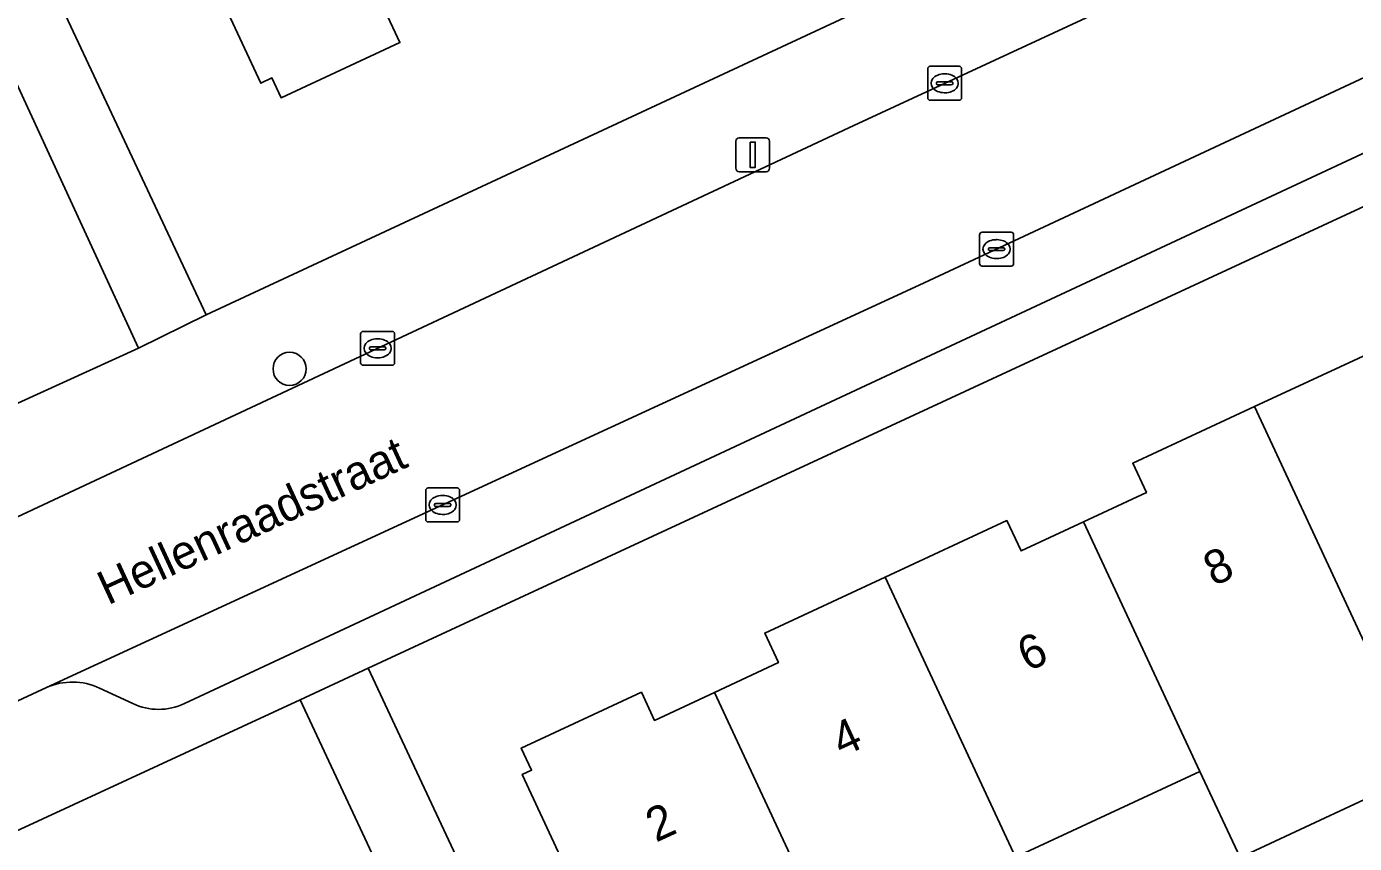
# Model space of a CAD drawing. Extents: x 160030 to 160839, y 385325 to 386450.
# Drawn here: x 160549.3 to 160588.47, y 385972.97 to 385997.07 of the extents above; entities that cross this region are included whole.
import ezdxf

# ---------------------------------------------------------------- set-up
doc = ezdxf.new("R2010")
doc.units = 0
for name, color, linetype in [('IMGEO_Boom', 7, 'Continuous'), ('IMGEO_Erf', 7, 'Continuous'), ('IMGEO_Kolk', 7, 'Continuous'), ('IMGEO_Lichtmast', 7, 'Continuous'), ('IMGEO_Openbare_ruimte_label', 7, 'Continuous'), ('IMGEO_Pand', 7, 'Continuous'), ('IMGEO_Pand_nummerreeks', 7, 'Continuous'), ('IMGEO_Parkeervlak_open', 7, 'Continuous'), ('IMGEO_Rijbaan_lokaal_open', 7, 'Continuous'), ('IMGEO_Voetpad_open', 7, 'Continuous')]:
    doc.layers.add(name, color=color, linetype=linetype)

msp = doc.modelspace()

# ---------------------------------------------------------------- linework, layer by layer
at = {"layer": 'IMGEO_Boom'}
msp.add_circle((160557.057, 385986.973), 0.489, dxfattribs=at)
at = {"layer": 'IMGEO_Erf'}
for points in [[(160549.393, 385999.658), (160554.595, 385988.568), (160579.142, 386000)], [(160559.887, 385997.508), (160560.31, 385996.598), (160556.804, 385994.971), (160556.534, 385995.554), (160556.204, 385995.401), (160554.068, 386000)], [(160606.491, 386000), (160559.377, 385978.143), (160564.189, 385967.847), (160564.681, 385968.062), (160566.713, 385969.008), (160563.922, 385975.009), (160564.193, 385975.135), (160563.891, 385975.786), (160567.433, 385977.433), (160567.818, 385976.606), (160569.587, 385977.429), (160571.478, 385978.308), (160571.073, 385979.178), (160574.622, 385980.829), (160578.215, 385982.5), (160578.631, 385981.605), (160580.479, 385982.464), (160582.33, 385983.325), (160581.927, 385984.191), (160585.516, 385985.86), (160589.107, 385987.53)], [(160542.473, 385982.975), (160552.598, 385987.585), (160547.726, 385998.161)], [(160573.16, 385943.208), (160572.921, 385943.098), (160571.064, 385942.246), (160573.147, 385937.703), (160565.264, 385934.088), (160563.601, 385937.714), (160564.751, 385938.242), (160562.949, 385942.171), (160561.722, 385941.608), (160558.431, 385948.782), (160559.572, 385949.305), (160557.791, 385953.188), (160556.599, 385952.641), (160553.275, 385959.891), (160554.378, 385960.396), (160552.568, 385964.342), (160551.411, 385963.811), (160549.712, 385967.518), (160557.611, 385971.14), (160559.721, 385966.539), (160561.65, 385967.424), (160561.896, 385967.537), (160557.37, 385977.209), (160547.28, 385972.546)], [(160590.531, 385975.092), (160585.091, 385972.559), (160583.909, 385975.098), (160578.469, 385972.568), (160573.029, 385970.038), (160567.481, 385967.458), (160571.767, 385958.243), (160575.334, 385959.884), (160573.81, 385963.083), (160575.791, 385964.01), (160578.143, 385965.11), (160579.626, 385961.848), (160580.79, 385962.418), (160579.436, 385965.396), (160581.709, 385966.459), (160582.109, 385965.605), (160583.104, 385963.476), (160586.185, 385965.007), (160584.661, 385968.206), (160586.704, 385969.161), (160588.823, 385970.153)]]:
    msp.add_lwpolyline(points, dxfattribs=at)
at = {"layer": 'IMGEO_Kolk'}
for p, q in [((160575.879, 385994.972), (160575.879, 385995.824)), ((160575.954, 385995.898), (160576.806, 385995.898)), ((160576.367, 385995.678), (160576.392, 385995.678)), ((160576.88, 385995.824), (160576.88, 385994.972)), ((160576.138, 385995.392), (160576.138, 385995.404)), ((160576.576, 385995.355), (160576.178, 385995.355)), ((160576.181, 385995.441), (160576.579, 385995.441)), ((160576.622, 385995.404), (160576.622, 385995.392)), ((160576.806, 385994.898), (160575.954, 385994.898)), ((160576.39, 385995.118), (160576.365, 385995.118)), ((160577.485, 385991.005), (160578.337, 385991.005)), ((160577.41, 385990.079), (160577.41, 385990.931)), ((160577.898, 385990.785), (160577.923, 385990.785)), ((160578.411, 385990.931), (160578.411, 385990.079)), ((160577.669, 385990.499), (160577.669, 385990.511)), ((160578.107, 385990.462), (160577.709, 385990.462)), ((160577.712, 385990.548), (160578.11, 385990.548)), ((160577.921, 385990.225), (160577.896, 385990.225)), ((160578.153, 385990.511), (160578.153, 385990.499)), ((160578.337, 385990.005), (160577.485, 385990.005)), ((160559.152, 385987.154), (160559.152, 385988.006)), ((160559.227, 385988.08), (160560.079, 385988.08)), ((160559.64, 385987.86), (160559.665, 385987.86)), ((160560.153, 385988.006), (160560.153, 385987.154)), ((160559.411, 385987.574), (160559.411, 385987.586)), ((160559.849, 385987.537), (160559.451, 385987.537)), ((160559.454, 385987.623), (160559.852, 385987.623)), ((160559.895, 385987.586), (160559.895, 385987.574)), ((160560.079, 385987.08), (160559.227, 385987.08)), ((160559.663, 385987.3), (160559.638, 385987.3)), ((160561.071, 385982.534), (160561.071, 385983.386)), ((160561.146, 385983.46), (160561.998, 385983.46)), ((160561.559, 385983.24), (160561.584, 385983.24)), ((160562.072, 385983.386), (160562.072, 385982.534)), ((160561.33, 385982.954), (160561.33, 385982.966)), ((160561.768, 385982.917), (160561.37, 385982.917)), ((160561.373, 385983.003), (160561.771, 385983.003)), ((160561.814, 385982.966), (160561.814, 385982.954)), ((160561.998, 385982.46), (160561.146, 385982.46)), ((160561.582, 385982.68), (160561.557, 385982.68))]:
    msp.add_line(p, q, dxfattribs=at)
for points in [[(160575.879, 385994.972), (160575.879, 385995.824)], [(160575.954, 385995.898), (160576.806, 385995.898)], [(160576.88, 385995.824), (160576.88, 385994.972)], [(160576.806, 385994.898), (160575.954, 385994.898)], [(160577.485, 385991.005), (160578.337, 385991.005)], [(160577.41, 385990.079), (160577.41, 385990.931)], [(160578.411, 385990.931), (160578.411, 385990.079)], [(160578.337, 385990.005), (160577.485, 385990.005)], [(160559.152, 385987.154), (160559.152, 385988.006)], [(160559.227, 385988.08), (160560.079, 385988.08)], [(160560.153, 385988.006), (160560.153, 385987.154)], [(160560.079, 385987.08), (160559.227, 385987.08)], [(160561.071, 385982.534), (160561.071, 385983.386)], [(160561.146, 385983.46), (160561.998, 385983.46)], [(160562.072, 385983.386), (160562.072, 385982.534)], [(160561.998, 385982.46), (160561.146, 385982.46)]]:
    msp.add_lwpolyline(points, dxfattribs=at)
for centre, radius, start, end in [((160575.956, 385995.822), 0.0765, 91.552, 178.448), ((160575.956, 385995.822), 0.0765, 91.552, 178.448), ((160576.804, 385995.822), 0.0765, 1.552, 88.448), ((160576.804, 385995.822), 0.0765, 1.552, 88.448), ((160576.178, 385995.401), 0.0403, 85.8775, 175.7526), ((160576.175, 385995.391), 0.0366, 178.938, 274.7102), ((160576.579, 385995.398), 0.043, 264.8664, 352.4533), ((160576.583, 385995.403), 0.0386, 1.7309, 96.639), ((160575.956, 385994.974), 0.0765, 181.552, 268.448), ((160575.956, 385994.974), 0.0765, 181.552, 268.448), ((160576.804, 385994.974), 0.0765, 271.552, 358.448), ((160576.804, 385994.974), 0.0765, 271.552, 358.448), ((160577.487, 385990.929), 0.0765, 91.552, 178.448), ((160577.487, 385990.929), 0.0765, 91.552, 178.448), ((160578.335, 385990.929), 0.0765, 1.552, 88.448), ((160578.335, 385990.929), 0.0765, 1.552, 88.448), ((160577.709, 385990.508), 0.0403, 85.8775, 175.7526), ((160577.706, 385990.498), 0.0366, 178.938, 274.7102), ((160578.11, 385990.505), 0.043, 264.8664, 352.4533), ((160578.114, 385990.51), 0.0386, 1.7309, 96.639), ((160577.487, 385990.081), 0.0765, 181.552, 268.448), ((160577.487, 385990.081), 0.0765, 181.552, 268.448), ((160578.335, 385990.081), 0.0765, 271.552, 358.448), ((160578.335, 385990.081), 0.0765, 271.552, 358.448), ((160559.229, 385988.004), 0.0765, 91.552, 178.448), ((160559.229, 385988.004), 0.0765, 91.552, 178.448), ((160560.077, 385988.004), 0.0765, 1.552, 88.448), ((160560.077, 385988.004), 0.0765, 1.552, 88.448), ((160559.451, 385987.583), 0.0403, 85.8775, 175.7526), ((160559.448, 385987.573), 0.0366, 178.938, 274.7102), ((160559.852, 385987.58), 0.043, 264.8664, 352.4533), ((160559.856, 385987.585), 0.0386, 1.7309, 96.639), ((160559.229, 385987.156), 0.0765, 181.552, 268.448), ((160559.229, 385987.156), 0.0765, 181.552, 268.448), ((160560.077, 385987.156), 0.0765, 271.552, 358.448), ((160560.077, 385987.156), 0.0765, 271.552, 358.448), ((160561.148, 385983.384), 0.0765, 91.552, 178.448), ((160561.148, 385983.384), 0.0765, 91.552, 178.448), ((160561.996, 385983.384), 0.0765, 1.552, 88.448), ((160561.996, 385983.384), 0.0765, 1.552, 88.448), ((160561.37, 385982.963), 0.0403, 85.8775, 175.7526), ((160561.367, 385982.953), 0.0366, 178.938, 274.7102), ((160561.771, 385982.96), 0.043, 264.8664, 352.4533), ((160561.775, 385982.965), 0.0386, 1.7309, 96.639), ((160561.148, 385982.536), 0.0765, 181.552, 268.448), ((160561.148, 385982.536), 0.0765, 181.552, 268.448), ((160561.996, 385982.536), 0.0765, 271.552, 358.448), ((160561.996, 385982.536), 0.0765, 271.552, 358.448)]:
    msp.add_arc(centre, radius, start, end, dxfattribs=at)
for centre, major_axis, ratio, start_param, end_param in [((160576.366, 385995.398), (-0.387, 0.002), 0.722429, 4.712389, 7.853982), ((160576.391, 385995.398), (-0.39, 0.002), 0.717154, 1.570796, 4.712389), ((160577.897, 385990.505), (-0.387, 0.002), 0.722429, 4.712389, 7.853982), ((160577.922, 385990.505), (-0.39, 0.002), 0.717154, 1.570796, 4.712389), ((160559.639, 385987.58), (-0.387, 0.002), 0.722429, 4.712389, 7.853982), ((160559.664, 385987.58), (-0.39, 0.002), 0.717154, 1.570796, 4.712389), ((160561.558, 385982.96), (-0.387, 0.002), 0.722429, 4.712389, 7.853982), ((160561.583, 385982.96), (-0.39, 0.002), 0.717154, 1.570796, 4.712389)]:
    msp.add_ellipse(centre, major_axis=major_axis, ratio=ratio, start_param=start_param, end_param=end_param, dxfattribs=at)
at = {"layer": 'IMGEO_Lichtmast'}
for p, q in [((160570.222, 385992.89), (160570.222, 385993.69)), ((160570.222, 385993.69), (160570.222, 385992.89)), ((160570.322, 385993.79), (160571.112, 385993.79)), ((160571.112, 385993.79), (160570.322, 385993.79)), ((160571.212, 385993.69), (160571.212, 385992.89)), ((160571.212, 385992.89), (160571.212, 385993.69)), ((160571.112, 385992.79), (160570.322, 385992.79)), ((160570.322, 385992.79), (160571.112, 385992.79))]:
    msp.add_line(p, q, dxfattribs=at)
msp.add_lwpolyline([(160570.642, 385993.665), (160570.792, 385993.665), (160570.792, 385992.915), (160570.642, 385992.915), (160570.642, 385993.665)], dxfattribs=at)
for centre, start, end in [((160570.322, 385993.69), 90, 180), ((160570.322, 385993.69), 90, 180), ((160571.112, 385993.69), 0, 90), ((160571.112, 385993.69), 360, 90), ((160570.322, 385992.89), 180, 270), ((160570.322, 385992.89), 180, 270), ((160571.112, 385992.89), 270, 0), ((160571.112, 385992.89), 270, 0)]:
    msp.add_arc(centre, 0.1, start, end, dxfattribs=at)
at = {"layer": 'IMGEO_Pand'}
for points in [[(160560.931, 386000), (160558.274, 386005.732), (160552.625, 386003.11), (160553.403, 386001.433), (160554.068, 386000), (160556.204, 385995.401), (160556.534, 385995.554), (160556.804, 385994.971), (160560.31, 385996.598), (160559.887, 385997.508), (160561.697, 385998.348)], [(160591.376, 385987.494), (160589.525, 385986.633), (160589.107, 385987.53), (160585.516, 385985.86), (160589.35, 385977.628), (160590.531, 385975.092), (160595.971, 385977.625), (160594.791, 385980.159)], [(160585.516, 385985.86), (160581.927, 385984.191), (160582.33, 385983.325), (160580.479, 385982.464), (160583.909, 385975.098), (160585.091, 385972.559), (160590.531, 385975.092), (160589.35, 385977.628)], [(160578.631, 385981.605), (160578.215, 385982.5), (160574.622, 385980.829), (160578.469, 385972.568), (160583.909, 385975.098), (160580.479, 385982.464)], [(160571.073, 385979.178), (160571.478, 385978.308), (160569.587, 385977.429), (160573.029, 385970.038), (160578.469, 385972.568), (160574.622, 385980.829)], [(160567.818, 385976.606), (160567.433, 385977.433), (160563.891, 385975.786), (160564.193, 385975.135), (160563.922, 385975.009), (160566.713, 385969.008), (160567.481, 385967.458), (160573.029, 385970.038), (160569.587, 385977.429)]]:
    msp.add_lwpolyline(points, close=True, dxfattribs=at)
at = {"layer": 'IMGEO_Parkeervlak_open'}
for points in [[(160615.95, 386008.316), (160601.819, 386001.676), (160598.232, 386000), (160575.628, 385989.44), (160549.886, 385977.576)], [(160553.955, 385977.098), (160602.999, 386000)], [(160551.454, 385977.556), (160552.43, 385977.099)]]:
    msp.add_lwpolyline(points, dxfattribs=at)
for centre, radius, start, end in [((160550.648, 385975.821), 1.914, 65.08, 113.4585), ((160553.194, 385978.729), 1.8, 244.8968, 295.028)]:
    msp.add_arc(centre, radius, start, end, dxfattribs=at)
at = {"layer": 'IMGEO_Rijbaan_lokaal_open'}
msp.add_lwpolyline([(160624.244, 386017.657), (160599.049, 386005.909), (160586.308, 386000), (160573.702, 385994.154), (160548.712, 385982.457), (160544.858, 385980.725), (160542.961, 385979.827), (160545.098, 385975.358), (160547.013, 385976.247), (160548.053, 385976.73), (160549.886, 385977.576), (160575.628, 385989.44), (160598.232, 386000)], dxfattribs=at)
at = {"layer": 'IMGEO_Voetpad_open'}
for points in [[(160625.821, 386019.005), (160624.023, 386026.274), (160622.154, 386025.452), (160624.237, 386021.001), (160579.142, 386000), (160554.595, 385988.568), (160552.598, 385987.585), (160542.473, 385982.975), (160542.961, 385979.827), (160544.858, 385980.725), (160548.712, 385982.457), (160573.702, 385994.154), (160586.308, 386000), (160599.049, 386005.909)], [(160614.097, 386005.215), (160602.999, 386000), (160553.955, 385977.098)], [(160549.886, 385977.576), (160548.053, 385976.73), (160547.013, 385976.247), (160545.098, 385975.358), (160547.28, 385972.546), (160557.37, 385977.209), (160559.377, 385978.143), (160606.491, 386000)], [(160547.726, 385998.161), (160552.598, 385987.585), (160554.595, 385988.568), (160549.393, 385999.658)], [(160552.43, 385977.099), (160551.454, 385977.556)]]:
    msp.add_lwpolyline(points, dxfattribs=at)
msp.add_lwpolyline([(160564.681, 385968.062), (160564.189, 385967.847), (160559.377, 385978.143), (160557.37, 385977.209), (160561.896, 385967.537), (160561.65, 385967.424), (160562.593, 385965.367), (160562.835, 385965.478), (160566.998, 385956.4), (160566.801, 385956.31), (160567.768, 385954.202), (160568.054, 385954.333), (160572.178, 385945.342), (160571.942, 385945.234), (160572.921, 385943.098), (160573.16, 385943.208), (160577.96, 385932.728), (160580.126, 385933.763), (160574.908, 385944.92), (160575.42, 385945.16), (160570.37, 385955.957), (160569.695, 385957.28)], close=True, dxfattribs=at)
for centre, radius, start, end in [((160550.648, 385975.821), 1.914, 65.08, 113.4585), ((160553.194, 385978.729), 1.8, 244.8968, 295.028)]:
    msp.add_arc(centre, radius, start, end, dxfattribs=at)

# ---------------------------------------------------------------- texts
at = {"layer": 'IMGEO_Openbare_ruimte_label'}
msp.add_text('Hellenraadstraat', height=1, rotation=24.7711, dxfattribs=at).set_placement((160551.697, 385979.993))
at = {"layer": 'IMGEO_Pand_nummerreeks'}
for s, rotation, p in [('8', 24.6601, (160584.312, 385980.548)), ('6', 24.6608, (160578.826, 385978.029)), ('4', 24.6608, (160573.345, 385975.512)), ('2', 24.6608, (160567.862, 385972.994))]:
    msp.add_text(s, height=1, rotation=rotation, dxfattribs=at).set_placement(p)

doc.saveas('drawing.dxf')
